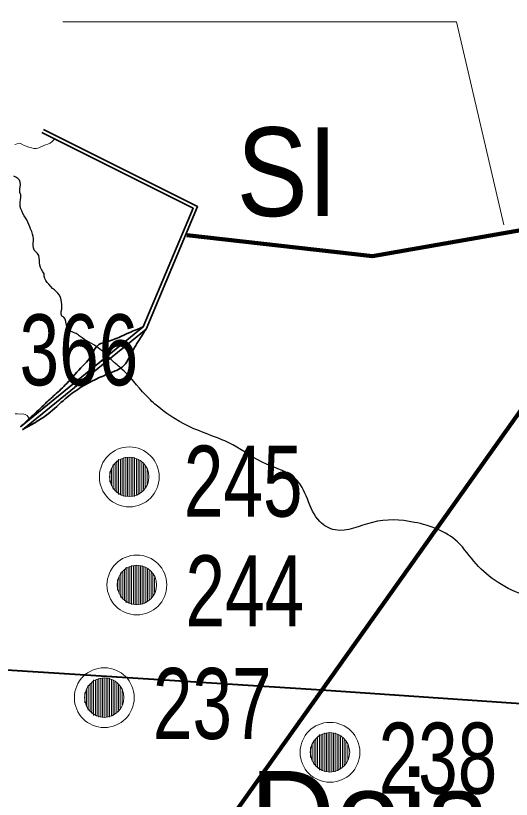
# Model space of a CAD drawing. Extents: x 553962 to 842807, y 8883888 to 9032388.
# Drawn here: x 705500 to 708296, y 8960766 to 8965182 of the extents above; entities that cross this region are included whole.
import ezdxf

# ---------------------------------------------------------------- set-up
doc = ezdxf.new("R2010")
doc.units = 0
doc.header["$LTSCALE"] = 160
for name, color, linetype, lineweight in [('15', 7, 'Continuous', 25), ('21', 7, 'Continuous', 25), ('27', 7, 'Continuous', 90), ('32', 7, 'Continuous', 13), ('33', 7, 'Continuous', 13), ('7', 7, 'Continuous', 90), ('8', 7, 'Continuous', 13)]:
    doc.layers.add(name, color=color, linetype=linetype, lineweight=lineweight)
doc.layers.add('29', color=7, linetype='Continuous')

msp = doc.modelspace()

# ---------------------------------------------------------------- linework, layer by layer
at = {"layer": '15', "lineweight": 40}
msp.add_lwpolyline([(704410.2, 8961560.7), (707197.4, 8961384.6), (708568.6, 8961290.5), (709350.1, 8961228.9), (709812.8, 8961324.8)], dxfattribs=at)
at = {"layer": '21'}
msp.add_lwpolyline([(705796.9, 8963407.8), (705795.2, 8963421.2), (705789.1, 8963433), (705785.2, 8963445.2), (705783.8, 8963459), (705780, 8963472), (705772.6, 8963483.1), (705760.6, 8963488.6), (705755.9, 8963500.6), (705757.4, 8963514.6), (705760.4, 8963528.5), (705761.4, 8963541.1), (705760.8, 8963554.2), (705759.6, 8963568.1), (705757, 8963581.3), (705752.5, 8963594.8), (705746.6, 8963607), (705738.4, 8963618.3), (705729.5, 8963628), (705719.6, 8963636.3), (705708.3, 8963645.6), (705699.3, 8963655.2), (705688, 8963668.5), (705678.7, 8963678.5), (705670.9, 8963689.6), (705664.2, 8963701.2), (705661.4, 8963714.8), (705660.1, 8963727.5), (705654.2, 8963738.9), (705646.7, 8963751.8), (705640.5, 8963763.2), (705636.3, 8963775.9), (705634.8, 8963790.6), (705634.1, 8963803.8), (705632.8, 8963816.8), (705630.1, 8963830.7), (705623.7, 8963841.5), (705613.4, 8963851), (705604.1, 8963861.6), (705599.9, 8963874.2), (705599.2, 8963887.2), (705599.7, 8963900.5), (705601, 8963913.1), (705601.7, 8963926), (705599.6, 8963938.6), (705595.6, 8963951.5), (705590.5, 8963965.1), (705583.9, 8963980.3), (705579.5, 8963992.5), (705575.1, 8964004.7), (705569.2, 8964017.7), (705563.2, 8964031.1), (705556.4, 8964042.2), (705548.9, 8964054.6), (705541.1, 8964066.9), (705534.2, 8964082.5), (705529.1, 8964094.5), (705524.9, 8964106.6), (705524.7, 8964120.3), (705525.7, 8964132.8), (705527.2, 8964145.2), (705528.9, 8964158.3), (705528.4, 8964172.5), (705524.4, 8964184.8), (705523.4, 8964198.4), (705523.4, 8964204.9), (705525.6, 8964217.9), (705528, 8964230.7), (705526, 8964243.7), (705520.9, 8964255.5), (705512.5, 8964265), (705501.2, 8964271.4), (705490.1, 8964278.3)], dxfattribs=at)
msp.add_spline([(710131.8, 8961656.3), (710038.2, 8961644.6), (709952.5, 8961734.3), (709819.9, 8961831.8), (709687.4, 8961917.5), (709656.2, 8962018.9), (709609.4, 8962151.4), (709543.1, 8962295.7), (709476.8, 8962369.8), (709379.4, 8962377.6), (709293.6, 8962323), (709126, 8962209.9), (708970, 8962096.9), (708782.9, 8962007.2), (708568.5, 8961929.2), (708381.3, 8961917.5), (708221.5, 8961987.7), (708096.8, 8962093), (707991.5, 8962217.7), (707749.8, 8962326.9), (707512, 8962326.9), (707301.5, 8962284), (707215.7, 8962330.8), (707145.5, 8962459.4), (707075.3, 8962576.4), (706915.5, 8962654.3), (706724.5, 8962763.5), (706475, 8962868.8), (706285.5, 8962993.6), (706252.3, 8963024.5), (706110.5, 8963180), (706048.8, 8963234.9), (705965.3, 8963310.3), (705863.5, 8963374.4), (705840.7, 8963390.4), (705796.9, 8963407.8)], degree=3, dxfattribs=at)
at = {"layer": '27'}
msp.add_lwpolyline([(691582, 8951218.7), (697371.2, 8956056), (705081.2, 8958366.8), (713138.6, 8969695)], dxfattribs=at)
at = {"layer": '32'}
for p, q in [((706061, 8962663), (706061, 8962503)), ((706071, 8962673), (706071, 8962493)), ((706081, 8962683), (706081, 8962483)), ((706091, 8962683), (706091, 8962483)), ((706101, 8962683), (706101, 8962483)), ((706111, 8962693), (706111, 8962473)), ((706121, 8962693), (706121, 8962473)), ((706131, 8962693), (706131, 8962473)), ((706141, 8962693), (706141, 8962473)), ((706151, 8962693), (706151, 8962473)), ((706161, 8962693), (706161, 8962473)), ((706171, 8962693), (706171, 8962473)), ((706181, 8962683), (706181, 8962483)), ((706191, 8962683), (706191, 8962483)), ((706201, 8962673), (706201, 8962493)), ((706211, 8962663), (706211, 8962503)), ((706041, 8962633), (706041, 8962533)), ((706051, 8962653), (706051, 8962513)), ((706221, 8962653), (706221, 8962513)), ((706231, 8962643), (706231, 8962523)), ((706241, 8962623), (706241, 8962543)), ((706031, 8962613), (706031, 8962553))]:
    msp.add_line(p, q, dxfattribs=at)
for radius in [168.7, 111]:
    msp.add_circle((706141, 8962583), radius, dxfattribs=at)
at = {"layer": '33'}
for p, q in [((706104, 8962054), (706104, 8961894)), ((706114, 8962064), (706114, 8961884)), ((706124, 8962074), (706124, 8961874)), ((706134, 8962074), (706134, 8961874)), ((706144, 8962074), (706144, 8961874)), ((706154, 8962084), (706154, 8961864)), ((706164, 8962084), (706164, 8961864)), ((706174, 8962084), (706174, 8961864)), ((706184, 8962084), (706184, 8961864)), ((706194, 8962084), (706194, 8961864)), ((706204, 8962084), (706204, 8961864)), ((706214, 8962084), (706214, 8961864)), ((706224, 8962074), (706224, 8961874)), ((706234, 8962074), (706234, 8961874)), ((706244, 8962064), (706244, 8961884)), ((706254, 8962054), (706254, 8961894)), ((706074, 8962004), (706074, 8961944)), ((706084, 8962024), (706084, 8961924)), ((706094, 8962044), (706094, 8961904)), ((706264, 8962044), (706264, 8961904)), ((706274, 8962034), (706274, 8961914)), ((706284, 8962014), (706284, 8961934)), ((705930, 8961429), (705930, 8961249)), ((705940, 8961439), (705940, 8961239)), ((705950, 8961439), (705950, 8961239)), ((705960, 8961439), (705960, 8961239)), ((705970, 8961449), (705970, 8961229)), ((705980, 8961449), (705980, 8961229)), ((705990, 8961449), (705990, 8961229)), ((706000, 8961449), (706000, 8961229)), ((706010, 8961449), (706010, 8961229)), ((706020, 8961449), (706020, 8961229)), ((706030, 8961449), (706030, 8961229)), ((706040, 8961439), (706040, 8961239)), ((706050, 8961439), (706050, 8961239)), ((706060, 8961429), (706060, 8961249)), ((705900, 8961389), (705900, 8961289)), ((705910, 8961409), (705910, 8961269)), ((705920, 8961419), (705920, 8961259)), ((706070, 8961419), (706070, 8961259)), ((706080, 8961409), (706080, 8961269)), ((706090, 8961399), (706090, 8961279)), ((705890, 8961369), (705890, 8961309)), ((706100, 8961379), (706100, 8961299)), ((707203, 8961121), (707203, 8960941)), ((707213, 8961131), (707213, 8960931)), ((707223, 8961131), (707223, 8960931)), ((707233, 8961131), (707233, 8960931)), ((707243, 8961141), (707243, 8960921)), ((707253, 8961141), (707253, 8960921)), ((707263, 8961141), (707263, 8960921)), ((707273, 8961141), (707273, 8960921)), ((707283, 8961141), (707283, 8960921)), ((707293, 8961141), (707293, 8960921)), ((707303, 8961141), (707303, 8960921)), ((707313, 8961131), (707313, 8960931)), ((707323, 8961131), (707323, 8960931)), ((707333, 8961121), (707333, 8960941)), ((707173, 8961081), (707173, 8960981)), ((707183, 8961101), (707183, 8960961)), ((707193, 8961111), (707193, 8960951)), ((707343, 8961111), (707343, 8960951)), ((707353, 8961101), (707353, 8960961)), ((707363, 8961091), (707363, 8960971)), ((707163, 8961061), (707163, 8961001)), ((707373, 8961071), (707373, 8960991))]:
    msp.add_line(p, q, dxfattribs=at)
for centre, radius in [((706184, 8961974), 168.7), ((706184, 8961974), 111), ((706000, 8961339), 168.7), ((706000, 8961339), 111), ((707273, 8961031), 168.7), ((707273, 8961031), 111)]:
    msp.add_circle(centre, radius, dxfattribs=at)
at = {"layer": '7', "lineweight": 13}
for p in [(705766.4, 8965147.8), (708253.5, 8964004.4)]:
    msp.add_line(p, (707986.3, 8965147.8), dxfattribs=at)
at = {"layer": '7'}
msp.add_lwpolyline([(706465.3, 8963944.5), (707513.2, 8963827.1), (708725.4, 8964038.4)], dxfattribs=at)
at = {"layer": '8', "lineweight": 35}
for points in [[(705648.1, 8964523.5), (706500.5, 8964097), (706219, 8963428.1), (705526.9, 8962864.7)], [(705657, 8964541.3), (706526.2, 8964106.6), (706235.5, 8963415.7), (705539.5, 8962849.2)]]:
    msp.add_lwpolyline(points, dxfattribs=at)
at = {"layer": '8'}
for points in [[(705722.4, 8964486.3), (705716.3, 8964481.6), (705705.2, 8964472.5), (705694.5, 8964464.4), (705681.1, 8964457.9), (705668.9, 8964453.5), (705654.6, 8964448.6), (705642.6, 8964443.4), (705630.8, 8964436.8), (705617.8, 8964433.1), (705602.9, 8964433.3), (705589.1, 8964436.7), (705575.1, 8964441.2), (705560.2, 8964446.5), (705547.4, 8964451.4), (705534.4, 8964458), (705521.3, 8964464.1), (705508.8, 8964459.2), (705495.1, 8964456.2)], [(705579.4, 8962907.5), (706219, 8963428.1), (706500.5, 8964097), (705722.4, 8964486.3)], [(705496.5, 8962937.8), (705511, 8962938), (705525.8, 8962937.5), (705539.5, 8962937.6), (705553.2, 8962935.5), (705564.7, 8962929), (705573.1, 8962918.4), (705579.4, 8962907.5)]]:
    msp.add_lwpolyline(points, dxfattribs=at)
at = {"layer": '8', "lineweight": 35}
for points in [[(706219, 8963428.1), (706139.2, 8963395.1), (706082.2, 8963369.4), (706042.2, 8963353.2), (706020.3, 8963345.6), (705969.9, 8963329.4), (705916.6, 8963250.4), (705879.5, 8963209.5), (705788.2, 8963109.6), (705720.7, 8963044.9), (705668.4, 8962997.3), (705588.5, 8962922.1), (705526.9, 8962864.7)], [(705539.5, 8962849.2), (705621.8, 8962896.4), (705682.6, 8962938.3), (705779.7, 8963023), (705860.5, 8963082.9), (705958.5, 8963136.2), (706036.5, 8963169.6), (706101.2, 8963201.9), (706158.3, 8963290.4), (706211.5, 8963378), (706235.5, 8963415.7)]]:
    msp.add_spline(points, degree=3, dxfattribs=at)

# ---------------------------------------------------------------- texts
at = {"layer": '29'}
msp.add_text('Dois Riachos', height=500, dxfattribs=at).set_placement((706819.1, 8960425.8))
at = {"layer": '32', "width": 0.75}
msp.add_text('245', height=400, dxfattribs=at).set_placement((706448.8, 8962359.3))
at = {"layer": '33', "width": 0.75}
for s, p in [('366', (705522.2, 8963099.1)), ('244', (706458.2, 8961741.1)), ('237', (706274.2, 8961106.1)), ('238', (707547.2, 8960798.1))]:
    msp.add_text(s, height=400, dxfattribs=at).set_placement(p)
at = {"layer": '7', "width": 0.9}
msp.add_text('SI', height=500, dxfattribs=at).set_placement((706746.3, 8964052.7))

doc.saveas('drawing.dxf')
